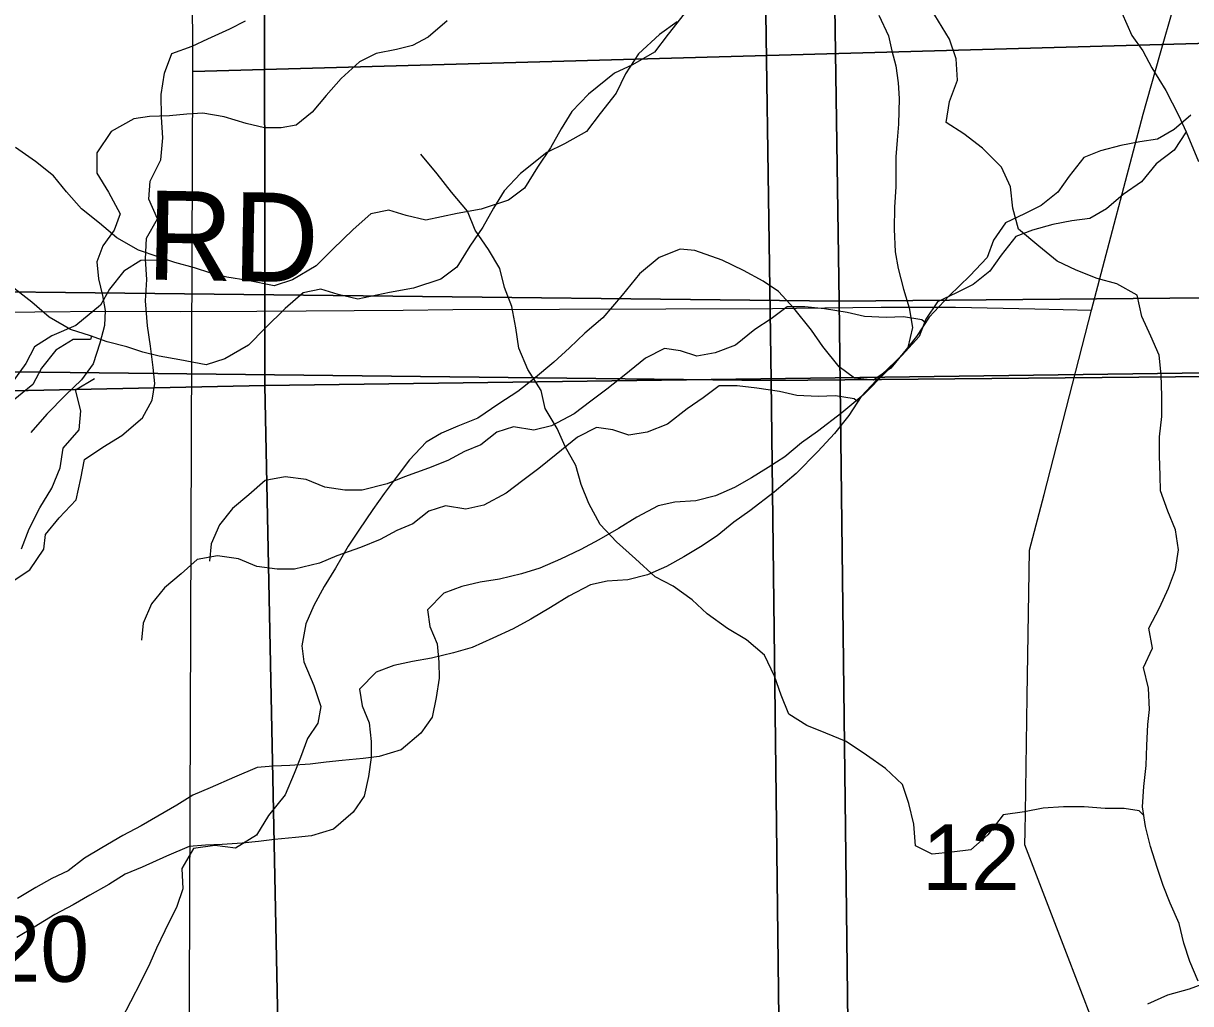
# Model space of a CAD drawing. Extents: x -21.1 to 50.3, y 0 to 22.1.
# Drawn here: x 4.341 to 5.086, y 15.51 to 16.136 of the extents above; entities that cross this region are included whole.
import ezdxf

# ---------------------------------------------------------------- set-up
doc = ezdxf.new("R2010")
doc.units = 0
for name, color, linetype in [('GM_X_County_Road', 7, 'Continuous'), ('GM_X_Major_River', 7, 'Continuous'), ('GM_X_Minor_River', 7, 'Continuous'), ('GM_X_Section', 7, 'Continuous'), ('GM_X_Section_Text', 7, 'Continuous'), ('GM_X_Township_Road', 7, 'Continuous'), ('GM_X_Township_Road_Text', 7, 'Continuous')]:
    doc.layers.add(name, color=color, linetype=linetype)

msp = doc.modelspace()

# ---------------------------------------------------------------- linework, layer by layer
at = {"layer": 'GM_X_County_Road'}
msp.add_lwpolyline([(5.02403, 15.49757), (5.0057, 15.54522), (4.98018, 15.61159), (4.98032, 15.62044), (4.98049, 15.63182), (4.98164, 15.70626), (4.98287, 15.78596), (4.98318, 15.79979), (4.99245, 15.83531), (5.02282, 15.95287), (5.0556, 16.07794), (5.06637, 16.1158), (5.07541, 16.14757), (5.08454, 16.17966), (5.09402, 16.21296)], dxfattribs=at)
at = {"layer": 'GM_X_Major_River'}
msp.add_lwpolyline([(5.042, 16.14268), (5.04856, 16.12832), (5.05547, 16.1185), (5.06125, 16.10755), (5.07009, 16.0932), (5.07819, 16.07732), (5.0832, 16.06674), (5.09094, 16.04783)], dxfattribs=at)
at = {"layer": 'GM_X_Minor_River'}
for points in [[(5.0909, 15.52458), (5.08555, 15.53712), (5.08173, 15.5489), (5.07867, 15.56145), (5.07294, 15.57437), (5.06836, 15.58577), (5.06454, 15.59718), (5.06033, 15.61048), (5.05727, 15.62341), (5.05535, 15.63595), (5.05609, 15.64889), (5.05759, 15.6622), (5.05796, 15.67513), (5.0587, 15.68844), (5.05982, 15.69794), (5.05904, 15.71163), (5.05598, 15.72494), (5.06167, 15.73711), (5.05937, 15.75004), (5.0662, 15.76298), (5.07189, 15.77553), (5.07643, 15.78733), (5.07832, 15.79988), (5.0764, 15.81281), (5.07143, 15.82459), (5.06685, 15.83751), (5.06645, 15.8474), (5.06605, 15.85994), (5.06603, 15.87211), (5.06754, 15.88504), (5.06752, 15.89835), (5.06712, 15.91166), (5.06596, 15.92421), (5.06061, 15.93637), (5.05489, 15.94891), (5.05182, 15.96259), (5.03887, 15.9698), (5.02632, 15.97321), (5.01299, 15.97852), (5.0008, 15.98421), (4.989, 15.9937), (4.97604, 16.00471), (4.9726, 16.01802), (4.97106, 16.0317), (4.96533, 16.04424), (4.95314, 16.05639), (4.94133, 16.06551), (4.9299, 16.07272), (4.93217, 16.08603), (4.93709, 16.09972), (4.93631, 16.11341), (4.93211, 16.12596), (4.91813, 16.14891)], [(4.76264, 16.14202), (4.75244, 16.12904), (4.74375, 16.1176), (4.72971, 16.10954), (4.71832, 16.10416), (4.70165, 16.09077), (4.69105, 16.0797), (4.68426, 16.06864), (4.67748, 16.05645), (4.66917, 16.04425), (4.66088, 16.0309), (4.65064, 16.02325), (4.63316, 16.01745), (4.61795, 16.01471), (4.5978, 16.01042), (4.58523, 16.01339), (4.57417, 16.01675), (4.56276, 16.0144), (4.5514, 16.00446), (4.53853, 15.99185), (4.52793, 15.98116), (4.51276, 15.97234), (4.50098, 15.96847), (4.48421, 15.9718), (4.47088, 15.974), (4.46058, 15.97661), (4.45029, 15.97997), (4.43771, 15.98331), (4.42703, 15.98705), (4.41444, 15.99116), (4.4007, 15.99906), (4.38961, 16.0085), (4.37814, 16.01755), (4.36856, 16.02852), (4.36013, 16.03873), (4.34866, 16.04778), (4.33604, 16.05683)], [(4.88708, 16.14126), (4.89307, 16.12795), (4.89528, 16.11845), (4.89788, 16.10895), (4.89932, 16.09794), (4.90002, 16.08807), (4.89953, 16.07176), (4.8987, 16.06152), (4.89787, 16.0509), (4.89775, 16.03155), (4.8969, 16.01866), (4.89681, 16.00462), (4.89748, 15.9902), (4.8993, 15.97956), (4.90263, 15.96626), (4.90635, 15.95448), (4.90854, 15.94195), (4.90543, 15.92907), (4.89471, 15.91585), (4.88366, 15.90833), (4.87152, 15.90955), (4.8617, 15.91682), (4.85116, 15.92978), (4.84402, 15.94007), (4.83272, 15.95418), (4.82293, 15.96486), (4.81311, 15.97137), (4.80063, 15.97827), (4.78701, 15.98481), (4.76959, 15.99099), (4.76011, 15.9918), (4.74679, 15.98658), (4.7342, 15.97603), (4.72311, 15.96244), (4.71087, 15.9481), (4.69942, 15.9383), (4.68949, 15.92888), (4.67957, 15.91983), (4.66659, 15.90891), (4.65667, 15.90101), (4.64448, 15.89311), (4.63114, 15.88409), (4.6182, 15.87886), (4.60792, 15.87437), (4.59802, 15.86874), (4.58732, 15.85742), (4.5789, 15.84609), (4.57124, 15.8359), (4.56396, 15.8257), (4.55515, 15.81247), (4.54825, 15.80227), (4.54019, 15.78828), (4.5329, 15.77657), (4.52637, 15.76447), (4.52136, 15.75273), (4.51861, 15.73871), (4.52007, 15.72846), (4.52642, 15.71325), (4.53088, 15.69994), (4.52892, 15.68933), (4.5224, 15.6795), (4.51777, 15.66739), (4.51391, 15.65717), (4.50812, 15.64355), (4.49741, 15.63033), (4.48974, 15.61786), (4.4764, 15.6096), (4.46313, 15.6112), (4.44946, 15.60938), (4.44217, 15.59653), (4.44284, 15.58362), (4.43897, 15.57227), (4.43128, 15.55676), (4.4259, 15.54579), (4.42166, 15.53595)], [(4.75831, 16.13692), (4.74693, 16.12888), (4.73368, 16.11665), (4.72538, 16.10369), (4.71935, 16.0915), (4.70915, 16.07853), (4.70046, 16.06708), (4.68642, 16.05903), (4.67503, 16.05365), (4.65836, 16.04026), (4.64776, 16.02918), (4.64098, 16.01813), (4.63419, 16.00593), (4.62588, 15.99373), (4.61759, 15.98039), (4.60735, 15.97273), (4.58988, 15.96694), (4.57467, 15.96419), (4.55452, 15.9599), (4.54194, 15.96287), (4.53088, 15.96623), (4.51948, 15.96389), (4.50811, 15.95395), (4.49524, 15.94134), (4.48464, 15.93064), (4.46947, 15.92182), (4.45769, 15.91796), (4.44092, 15.92128), (4.42759, 15.92349), (4.4173, 15.92609), (4.407, 15.92945), (4.39442, 15.9328), (4.38374, 15.93654), (4.37116, 15.94065), (4.35741, 15.94855), (4.34632, 15.95798), (4.33485, 15.96704)], [(4.3352, 15.78051), (4.34518, 15.78719), (4.35412, 15.80035), (4.35502, 15.80983), (4.36392, 15.82033), (4.37474, 15.83195), (4.37761, 15.84558), (4.38008, 15.8577), (4.39159, 15.8655), (4.40386, 15.87291), (4.41695, 15.88411), (4.4232, 15.89541), (4.42488, 15.90602), (4.42391, 15.91629), (4.42222, 15.92999), (4.42014, 15.94294), (4.41887, 15.95891), (4.41984, 15.97257), (4.4189, 15.9855), (4.41949, 15.99879), (4.42652, 16.01122), (4.42102, 16.02384), (4.42195, 16.03522), (4.42862, 16.04879), (4.42998, 16.06283), (4.42905, 16.07614), (4.42889, 16.09058), (4.431, 16.10422), (4.43575, 16.11668), (4.44874, 16.12142), (4.45869, 16.12621), (4.47284, 16.13245), (4.4828, 16.13762)], [(4.61155, 16.13765), (4.59934, 16.1271), (4.58943, 16.12185), (4.57917, 16.11926), (4.56625, 16.11668), (4.55559, 16.11144), (4.54376, 16.10089), (4.5342, 16.08994), (4.5254, 16.07937), (4.5151, 16.07109), (4.5056, 16.06925), (4.49498, 16.06932), (4.48323, 16.07204), (4.46922, 16.0763), (4.45557, 16.07867), (4.44532, 16.07797), (4.43431, 16.0769), (4.42141, 16.0766), (4.41153, 16.07514), (4.39706, 16.06689), (4.38786, 16.05328), (4.38778, 16.04038), (4.39529, 16.0282), (4.40278, 16.01449), (4.39892, 16.00389), (4.39165, 15.99407), (4.38779, 15.98385), (4.38885, 15.97284), (4.39144, 15.9622), (4.39327, 15.95271), (4.39283, 15.94323), (4.38972, 15.93186), (4.38546, 15.91861), (4.37818, 15.90841), (4.36787, 15.89861), (4.35603, 15.88654), (4.34571, 15.87484)], [(5.08617, 16.07734), (5.07556, 16.06816), (5.06494, 16.06202), (5.05353, 16.06044), (5.04136, 16.05809), (5.02844, 16.0546), (5.0178, 16.05036), (5.00836, 16.03854), (5.00118, 16.02824), (4.99057, 16.01982), (4.97994, 16.01445), (4.96779, 16.00868), (4.96024, 15.99762), (4.95612, 15.98658), (4.94515, 15.97474), (4.9319, 15.96213), (4.91903, 15.94839), (4.91111, 15.93619), (4.90204, 15.92474), (4.89144, 15.91329), (4.87744, 15.89915), (4.86342, 15.8873), (4.84788, 15.87543), (4.83765, 15.86816), (4.82704, 15.85936), (4.81642, 15.85247), (4.8058, 15.84595), (4.79479, 15.83981), (4.78264, 15.83442), (4.7701, 15.83131), (4.75678, 15.83048), (4.74614, 15.82814), (4.73247, 15.82085), (4.72072, 15.81357), (4.70819, 15.80628), (4.69681, 15.80014), (4.6839, 15.79399), (4.67061, 15.78821), (4.65883, 15.78473), (4.64477, 15.78123), (4.6326, 15.77927), (4.62081, 15.77654), (4.60942, 15.7723), (4.59882, 15.7616), (4.6004, 15.75097), (4.60503, 15.73998), (4.60624, 15.72821), (4.6063, 15.71796), (4.60447, 15.70579), (4.60187, 15.69324), (4.5947, 15.68294), (4.58219, 15.67224), (4.56814, 15.66798), (4.55786, 15.66678), (4.54455, 15.66557), (4.53428, 15.66438), (4.52401, 15.66318), (4.51107, 15.66235), (4.50042, 15.66191), (4.49014, 15.66109), (4.47572, 15.65493), (4.46015, 15.64801), (4.44913, 15.64339), (4.4389, 15.63687), (4.42675, 15.62996), (4.41613, 15.62383), (4.40436, 15.61768), (4.39109, 15.60963), (4.38008, 15.60311), (4.36947, 15.59508), (4.35922, 15.59008), (4.34898, 15.58433), (4.33722, 15.57742)], [(5.0832, 16.06674), (5.07546, 16.05511), (5.06409, 16.04631), (5.05463, 16.03486), (5.04288, 16.02682), (5.03227, 16.01764), (5.02165, 16.01151), (5.01024, 16.00992), (4.99807, 16.00758), (4.98515, 16.00408), (4.97452, 15.99985), (4.96507, 15.98802), (4.95789, 15.97772), (4.94728, 15.96931), (4.93665, 15.96393), (4.92451, 15.95816), (4.91695, 15.94711), (4.91283, 15.93607), (4.90186, 15.92423), (4.88861, 15.91162), (4.87574, 15.89787), (4.86782, 15.88567), (4.85875, 15.87422), (4.84815, 15.86277), (4.83415, 15.84864), (4.82013, 15.83678), (4.80459, 15.82492), (4.79436, 15.81764), (4.78375, 15.80885), (4.77313, 15.80195), (4.76251, 15.79543), (4.7515, 15.78929), (4.73935, 15.78391), (4.72681, 15.7808), (4.71349, 15.77997), (4.70285, 15.77763), (4.68918, 15.77033), (4.67743, 15.76305), (4.66491, 15.75576), (4.65352, 15.74962), (4.64061, 15.74347), (4.62732, 15.7377), (4.61554, 15.73422), (4.60148, 15.73072), (4.58931, 15.72875), (4.57752, 15.72602), (4.56613, 15.72178), (4.55553, 15.71109), (4.55712, 15.70046), (4.56174, 15.68947), (4.56295, 15.6777), (4.56301, 15.66744), (4.56118, 15.65528), (4.55858, 15.64273), (4.55141, 15.63243), (4.53891, 15.62172), (4.52485, 15.61747), (4.51458, 15.61627), (4.50126, 15.61505), (4.49099, 15.61386), (4.48072, 15.61266), (4.46778, 15.61183), (4.45713, 15.61139), (4.44685, 15.61057), (4.43243, 15.60441), (4.41686, 15.59749), (4.40585, 15.59287), (4.39561, 15.58636), (4.38346, 15.57945), (4.37284, 15.57331), (4.36108, 15.56717), (4.3478, 15.55912), (4.3368, 15.5526)], [(5.05621, 15.63036), (5.05307, 15.63329), (5.04356, 15.6348), (5.03138, 15.63478), (5.01806, 15.63591), (5.00475, 15.63589), (4.99181, 15.63512), (4.98002, 15.63282), (4.96632, 15.6309), (4.95645, 15.61796), (4.94581, 15.60844), (4.93364, 15.60691), (4.92108, 15.60575), (4.91042, 15.61106), (4.90926, 15.62475), (4.90619, 15.63805), (4.90199, 15.65022), (4.89132, 15.66047), (4.87914, 15.66882), (4.86619, 15.67755), (4.85324, 15.68286), (4.84106, 15.68779), (4.82963, 15.695), (4.82467, 15.70716), (4.82047, 15.71933), (4.81398, 15.73263), (4.80255, 15.7425), (4.79036, 15.74971), (4.77741, 15.7592), (4.76789, 15.76794), (4.7557, 15.77667), (4.74427, 15.78274), (4.7317, 15.79413), (4.71951, 15.80514), (4.70922, 15.81616), (4.70197, 15.82946), (4.69701, 15.84162), (4.69356, 15.85378), (4.6867, 15.86594), (4.68173, 15.87735), (4.6741, 15.89027), (4.67142, 15.90167), (4.66303, 15.91497), (4.65731, 15.92865), (4.65539, 15.94158), (4.6527, 15.95526), (4.64812, 15.96742), (4.64505, 15.97959), (4.63781, 15.99175), (4.62942, 16.00391), (4.62445, 16.01607), (4.61416, 16.02822), (4.60501, 16.04), (4.59472, 16.05253)], [(4.42775, 15.9868), (4.42704, 15.98477), (4.416, 15.98471), (4.405, 15.97781), (4.39593, 15.96637), (4.39028, 15.95608), (4.37437, 15.94308), (4.35918, 15.93653), (4.34818, 15.92963), (4.34253, 15.91897), (4.33309, 15.906)], [(4.9168, 15.94495), (4.91447, 15.94684), (4.90266, 15.94868), (4.89163, 15.94823), (4.87792, 15.94892), (4.86687, 15.95152), (4.85239, 15.95372), (4.83982, 15.95516), (4.8284, 15.9551), (4.81817, 15.94745), (4.80793, 15.94055), (4.79542, 15.9306), (4.78251, 15.92559), (4.77072, 15.92363), (4.76043, 15.92699), (4.75014, 15.92845), (4.73799, 15.92231), (4.72435, 15.91122), (4.71336, 15.90242), (4.70313, 15.89476), (4.69252, 15.88673), (4.6781, 15.87905), (4.66669, 15.87632), (4.65374, 15.87853), (4.6431, 15.87505), (4.63287, 15.86702), (4.62261, 15.86278), (4.61199, 15.85702), (4.59946, 15.85202), (4.58426, 15.84662), (4.57325, 15.84199), (4.55728, 15.83811), (4.54624, 15.83805), (4.53329, 15.83987), (4.52147, 15.84474), (4.50813, 15.84657), (4.4952, 15.84422), (4.48498, 15.83505), (4.47437, 15.82625), (4.46605, 15.81595), (4.46079, 15.80376), (4.45971, 15.79274)], [(4.38446, 15.93629), (4.38375, 15.93426), (4.37271, 15.9342), (4.36171, 15.9273), (4.35264, 15.91585), (4.34699, 15.90556), (4.33108, 15.89256)], [(4.33979, 15.8005), (4.34471, 15.81343), (4.35154, 15.82675), (4.35914, 15.83931), (4.36444, 15.85224), (4.36633, 15.86479), (4.37658, 15.87659), (4.37771, 15.88876), (4.37426, 15.90207), (4.38643, 15.90931)], [(4.87351, 15.89443), (4.87118, 15.89633), (4.85937, 15.89816), (4.84834, 15.89772), (4.83463, 15.8984), (4.82358, 15.901), (4.8091, 15.9032), (4.79653, 15.90465), (4.78511, 15.90458), (4.77488, 15.89693), (4.76464, 15.89004), (4.75213, 15.88009), (4.73922, 15.87508), (4.72743, 15.87311), (4.71714, 15.87647), (4.70685, 15.87794), (4.6947, 15.87179), (4.68106, 15.8607), (4.67007, 15.8519), (4.65984, 15.84425), (4.64923, 15.83621), (4.63481, 15.82853), (4.6234, 15.82581), (4.61045, 15.82801), (4.59981, 15.82454), (4.58958, 15.8165), (4.57932, 15.81227), (4.5687, 15.80651), (4.55617, 15.8015), (4.54097, 15.7961), (4.52996, 15.79148), (4.51399, 15.78759), (4.50295, 15.78753), (4.49, 15.78936), (4.47818, 15.79423), (4.46485, 15.79605), (4.45192, 15.7937), (4.44169, 15.78453), (4.43108, 15.77573), (4.42277, 15.76543), (4.4175, 15.75324), (4.41642, 15.74222)], [(4.42166, 15.53595), (4.41589, 15.52422), (4.40935, 15.51137), (4.40359, 15.5004), (4.39821, 15.49057), (4.39395, 15.47694), (4.39083, 15.46519), (4.38734, 15.45383), (4.38576, 15.44398), (4.38406, 15.41667), (4.38284, 15.40378), (4.38391, 15.39353), (4.38461, 15.38404)], [(5.05858, 15.51009), (5.07151, 15.51581), (5.0852, 15.51963), (5.09737, 15.52421)]]:
    msp.add_lwpolyline(points, dxfattribs=at)
at = {"layer": 'GM_X_Section'}
for points in [[(4.44556, 17.13365), (5.45266, 17.13084), (5.44952, 16.13321), (4.44906, 16.1053)], [(4.84683, 16.96859), (4.86162, 15.95861), (3.83586, 15.97019), (3.82173, 16.99041), (4.43354, 16.98495)], [(4.84683, 16.96859), (5.83147, 16.97938), (5.84702, 15.96751), (4.86162, 15.95861)], [(5.52017, 16.94387), (5.53343, 15.91957), (5.47621, 15.91802), (4.49511, 15.90479), (4.49436, 16.90218), (4.49435, 16.93023)], [(4.80354, 16.91807), (4.81833, 15.90809), (3.79257, 15.91968), (3.77844, 16.93989), (4.39025, 16.93443)], [(4.80354, 16.91807), (5.78818, 16.92886), (5.80373, 15.91699), (4.81833, 15.90809)], [(4.49436, 16.90218), (4.49511, 15.90479), (3.50758, 15.88397), (3.48674, 15.88357), (3.4856, 16.89423)], [(4.44906, 16.1053), (5.44952, 16.13321), (5.4459, 15.12082), (4.4455, 15.10201)], [(3.83586, 15.97019), (4.86162, 15.95861), (4.87375, 14.94937), (3.84884, 14.95111)], [(4.86162, 15.95861), (5.84702, 15.96751), (5.86388, 15.5693), (5.87288, 14.94777), (4.87375, 14.94937)], [(3.79257, 15.91968), (4.81833, 15.90809), (4.83046, 14.89886), (3.80555, 14.9006)], [(5.47621, 15.91802), (5.48909, 14.88008), (4.51635, 14.86043), (4.49511, 15.90479)], [(4.81833, 15.90809), (5.80373, 15.91699), (5.82059, 15.51878), (5.82959, 14.89726), (4.83046, 14.89886)], [(4.49511, 15.90479), (4.51635, 14.86043), (3.55763, 14.82903), (3.50758, 15.88397)]]:
    msp.add_lwpolyline(points, close=True, dxfattribs=at)
at = {"layer": 'GM_X_Township_Road'}
msp.add_lwpolyline([(4.29913, 15.95162), (4.34825, 15.95185), (4.39362, 15.95219), (4.44127, 15.95208), (4.49005, 15.9523), (4.52151, 15.95242), (4.55206, 15.95264), (4.58341, 15.95299), (4.61498, 15.95333), (4.81913, 15.9539), (4.83451, 15.95413), (4.88848, 15.95488), (4.93585, 15.95474), (4.98646, 15.95379), (5.02282, 15.95287)], dxfattribs=at)

# ---------------------------------------------------------------- texts
at = {"layer": 'GM_X_Section_Text'}
for s, p in [('12', (4.91461, 15.58279)), ('20', (4.32068, 15.52422))]:
    msp.add_text(s, height=0.041856, rotation=0.00001, dxfattribs=at).set_placement(p)
at = {"layer": 'GM_X_Township_Road_Text'}
msp.add_text('RD', height=0.056818, rotation=359.01279, dxfattribs=at).set_placement((4.41936, 15.9725))

doc.saveas('drawing.dxf')
